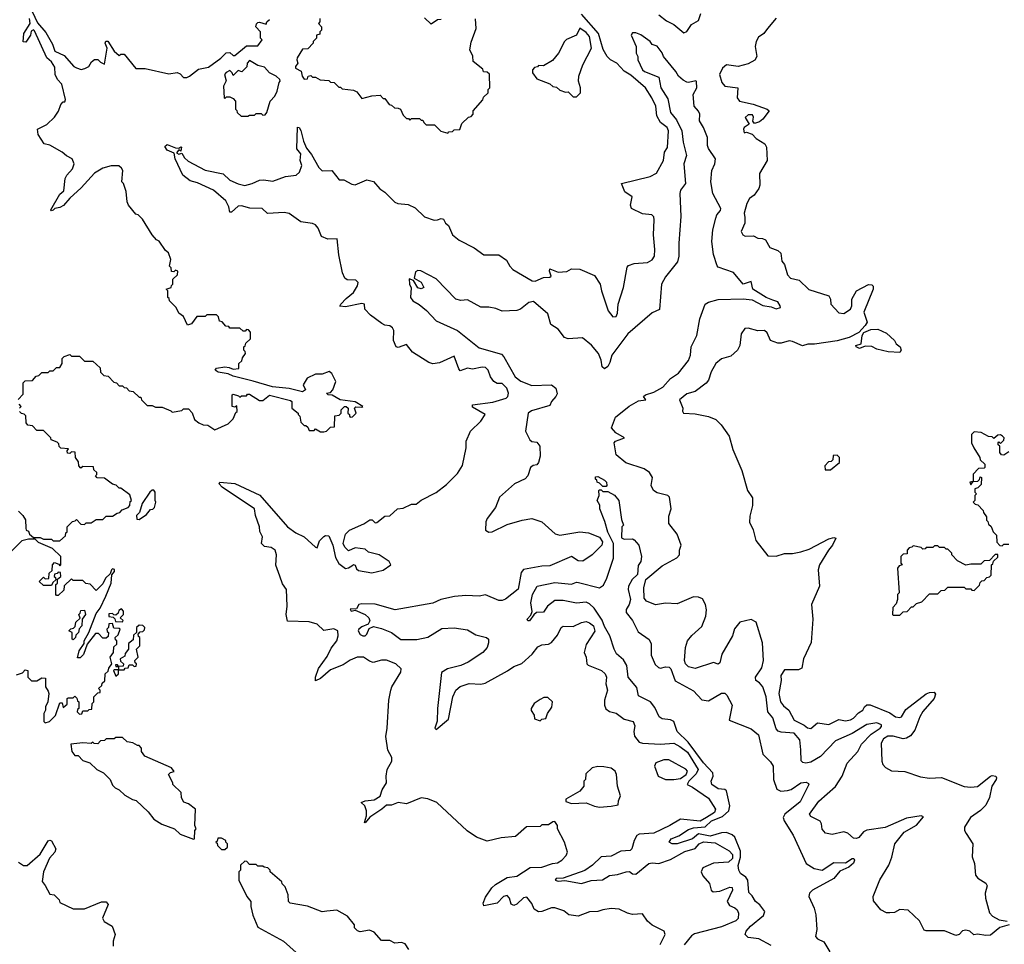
# Model space of a CAD drawing. Extents: x 2472589 to 2662339, y 701009 to 849030.
# Tile 264 of 406: x 2524322 to 2530288, y 798996 to 804598. Entities that reach past the tile are written whole.
import ezdxf

# ---------------------------------------------------------------- set-up
doc = ezdxf.new("R2010")
doc.units = 0

msp = doc.modelspace()

# ---------------------------------------------------------------- linework, layer by layer
at = {"layer": '0CON05XD'}
for points in [[(2524381.9, 804681.9), (2524429.7, 804579.7), (2524480.5, 804520.5), (2524519.8, 804449.8), (2524535, 804408), (2524590.5, 804380.5), (2524650, 804315), (2524665, 804306), (2524695, 804296.7), (2524717, 804303), (2524740, 804315), (2524757, 804343), (2524775, 804357.5), (2524795, 804357.5), (2524810.7, 804340.7), (2524835, 804327.5), (2524852, 804425), (2524840, 804455), (2524843, 804467), (2524855, 804468.8), (2524895, 804408), (2524925, 804380), (2524935, 804390), (2524955, 804390), (2525025, 804302.5), (2525081.7, 804301.7), (2525225, 804270), (2525275, 804277.5), (2525295, 804270), (2525315, 804247.5), (2525335, 804247.5), (2525350, 804255), (2525405, 804297.5), (2525465, 804310), (2525540, 804365), (2525573, 804397), (2525595, 804400), (2525615, 804380), (2525625, 804380), (2525695, 804440), (2525765, 804440), (2525790, 804475), (2525780, 804485), (2525780, 804525), (2525752.5, 804555), (2525756.7, 804573.3), (2525765, 804580), (2525775, 804583.3), (2525815, 804570), (2525820, 804585), (2525835, 804600)], [(2528166.1, 803386.1), (2528163.9, 803403.9), (2528152.5, 803415), (2528095, 803422), (2528028.8, 803455), (2528022, 803475), (2528032, 803525), (2527989.4, 803555), (2527967.5, 803605), (2528142.3, 803647.7), (2528181.2, 803668.8), (2528222, 803745), (2528228.8, 803795), (2528246.7, 803823.3), (2528253.6, 803925), (2528244.3, 803945), (2528205.4, 803975.4), (2528182.2, 804015), (2528176.2, 804075), (2528152.7, 804125), (2528113.5, 804185), (2528025, 804261.9), (2527985, 804286.9), (2527939.4, 804335), (2527901.9, 804355), (2527882.2, 804375), (2527857.4, 804417.4), (2527828.1, 804515), (2527725, 804631.9)], [(2528195, 804626.9), (2528240.2, 804590.2), (2528285, 804568), (2528345, 804518), (2528365, 804526.7), (2528392.1, 804567.9), (2528435, 804593.3), (2528450, 804635)], [(2524695, 803578.8), (2524625, 803516.2), (2524587.5, 803472.5), (2524565, 803460), (2524535, 803453.3), (2524525, 803443.3), (2524515, 803440), (2524510, 803445), (2524565, 803540), (2524588.3, 803561.7), (2524597.5, 803635), (2524607.5, 803655), (2524642.5, 803695), (2524652.5, 803725), (2524640, 803755), (2524605, 803772.5), (2524580, 803795), (2524505, 803837.5), (2524470, 803845), (2524433, 803903), (2524430, 803935), (2524486.1, 803963.9), (2524533, 804007), (2524557, 804043), (2524570, 804085), (2524585, 804100), (2524595, 804100), (2524600, 804115), (2524577, 804207), (2524550, 804235), (2524537.5, 804265), (2524535, 804310), (2524515, 804342.5), (2524487, 804367), (2524410.5, 804530.5), (2524405, 804536.7), (2524392.1, 804527.9), (2524386.7, 804503.3), (2524358.3, 804461.7), (2524343.3, 804463.3), (2524347.5, 804515), (2524385.8, 804575), (2524382, 804605)], [(2526140, 804605), (2526140, 804585), (2526132.5, 804575), (2526150, 804555), (2526150, 804535), (2526140, 804525), (2526140, 804510), (2526120, 804505), (2526120, 804485), (2526100, 804465), (2526100, 804455), (2526068.3, 804421.7), (2526035, 804420), (2526003, 804367), (2526000, 804355), (2526007.5, 804335), (2525992.5, 804315), (2525993.3, 804305), (2526026.4, 804286.4), (2526034, 804255), (2526045, 804237.5), (2526065, 804240), (2526070, 804255), (2526085, 804260), (2526095, 804250), (2526115, 804250), (2526143, 804233), (2526195, 804230), (2526205, 804220), (2526227, 804217), (2526255, 804190), (2526265, 804190), (2526275, 804180), (2526345, 804170), (2526365, 804160), (2526395, 804120), (2526455, 804137.5), (2526505, 804140), (2526525, 804120), (2526535, 804120), (2526560, 804085), (2526575, 804080), (2526593, 804063), (2526615, 804062.5), (2526630, 804055), (2526645, 804020), (2526665, 804000), (2526678.3, 803998.3), (2526685, 803990), (2526695, 804000), (2526745, 804000), (2526755, 803990), (2526765, 803990), (2526770, 803975), (2526785, 803960), (2526835, 803960), (2526873, 803923), (2526915, 803910), (2526921.7, 803918.3), (2526945, 803920), (2526955, 803930), (2526988.3, 803931.7), (2527001.7, 803968.3), (2527041.7, 804008.3), (2527058.3, 804011.7), (2527070, 804025), (2527070, 804045), (2527128.3, 804111.7), (2527131.7, 804128.3), (2527160, 804155), (2527160, 804175), (2527170, 804185), (2527168.3, 804268.3), (2527155, 804280), (2527131.7, 804281.7), (2527128.3, 804298.3), (2527070, 804345), (2527067, 804377), (2527050, 804415), (2527058.3, 804461.7), (2527086.7, 804545), (2527083, 804603)], [(2526875, 804600), (2526853, 804597), (2526815, 804570), (2526775, 804610)], [(2528905, 804607.5), (2528852.5, 804545), (2528830, 804515), (2528798.3, 804491.7), (2528784.4, 804465.6), (2528779.2, 804435), (2528788, 804375), (2528777, 804353), (2528735, 804331.2), (2528675.8, 804314.2), (2528605, 804324), (2528580, 804305), (2528561.9, 804265), (2528577, 804217), (2528593.8, 804195), (2528673.3, 804185), (2528668.8, 804125), (2528683.9, 804103.9), (2528766.4, 804086.4), (2528850, 804055), (2528862.5, 804045), (2528825.6, 803994.4), (2528805, 803980), (2528775, 803970), (2528763.6, 803983.6), (2528768, 804008), (2528761.2, 804021.2), (2528735, 804021.4), (2528718, 804005), (2528742.5, 803965), (2528712.5, 803945), (2528707.5, 803935), (2528711.7, 803911.7), (2528725, 803917.5), (2528760, 803905), (2528785, 803877.5), (2528837.5, 803845), (2528846.7, 803825), (2528850, 803745), (2528803.6, 803666.4), (2528807.5, 803595), (2528800, 803575), (2528771.2, 803535), (2528744, 803515), (2528727.5, 803485), (2528712, 803425), (2528715, 803400), (2528716.2, 803365), (2528693.3, 803315), (2528703.6, 803293.6), (2528717, 803287), (2528768.3, 803288.3), (2528795, 803273.8), (2528823, 803273), (2528840, 803265), (2528867, 803217), (2528915, 803198.8), (2528933.2, 803183.2), (2528940, 803135), (2528956.2, 803115), (2528975, 803052.5), (2528992.3, 803032.3), (2529045, 803020), (2529104.1, 802964.1), (2529224.1, 802924.1), (2529233.8, 802905), (2529236, 802875), (2529285, 802822.1), (2529315, 802818.8), (2529355.5, 802845), (2529364.6, 802865), (2529364.5, 802905.5), (2529392.5, 802955), (2529465, 802993.3), (2529485, 802992.5), (2529493.6, 802983.6), (2529493.8, 802965), (2529436, 802825), (2529456.7, 802765), (2529445.8, 802744.2), (2529406.4, 802703.6), (2529347.3, 802672.7), (2529275, 802652), (2529137.6, 802632.4), (2529098.3, 802631.7), (2529065, 802622.9), (2529005, 802648.9), (2528985, 802651.9), (2528935, 802637.5), (2528915, 802637.5), (2528872, 802655), (2528850.9, 802700.9), (2528835, 802714), (2528795, 802713.1), (2528735, 802728.8), (2528715, 802726.7), (2528693.8, 802695), (2528685.6, 802624.4), (2528671.2, 802595), (2528630.9, 802559.1), (2528575, 802542.9), (2528540.8, 802515), (2528511.1, 802465), (2528495.9, 802414.1), (2528481.2, 802395), (2528414.7, 802345.3), (2528365, 802331.5), (2528319.2, 802295), (2528340, 802245), (2528337, 802227), (2528343.9, 802213.9), (2528415, 802210), (2528495, 802193.3), (2528540, 802175), (2528573, 802143), (2528620, 802075), (2528643.6, 801993.6), (2528697, 801867), (2528732.5, 801745), (2528761.7, 801701.7), (2528762.5, 801655), (2528745, 801590), (2528743, 801553), (2528767, 801507), (2528783, 801443), (2528855, 801350), (2528905, 801347.5), (2528955, 801363.3), (2529005, 801363.3), (2529055, 801373.3), (2529105, 801390), (2529225, 801452.5), (2529255, 801461.2), (2529267, 801457), (2529246.9, 801415), (2529222, 801385), (2529167.5, 801295), (2529160, 801265), (2529167.5, 801165), (2529120, 801055), (2529126.7, 800965), (2529116.7, 800825), (2529071.2, 800725), (2529061.7, 800668.3), (2529041.2, 800658.8), (2528955, 800660), (2528934.4, 800625), (2528935.7, 800595), (2528922.5, 800515), (2528932.2, 800465), (2528950.2, 800440.2), (2528982, 800415), (2529014.2, 800355), (2529075, 800323.1), (2529095, 800308.6), (2529115, 800304.2), (2529155, 800337.5), (2529225, 800326.9), (2529285, 800358), (2529325, 800349.2), (2529355, 800355.7), (2529375, 800365.8), (2529405, 800398.8), (2529430, 800415), (2529440, 800435), (2529455, 800447.5), (2529475, 800447.5), (2529595, 800398.6), (2529628.6, 800375), (2529655, 800370), (2529665.6, 800375), (2529691.9, 800418.1), (2529815, 800512.9), (2529835, 800521.5), (2529863.9, 800523.9), (2529871.7, 800511.7), (2529863.1, 800485), (2529794.2, 800405.8), (2529776.5, 800375), (2529746, 800294), (2529719.9, 800260.1), (2529695.4, 800244.6), (2529675, 800240.9), (2529615, 800257.9), (2529583, 800257), (2529555, 800241.2), (2529541.2, 800215), (2529546.7, 800105), (2529552.5, 800085), (2529567, 800067), (2529605, 800047.5), (2529685, 800043.3), (2529780.7, 800010.7), (2529835, 800002.5), (2529906.4, 800006.4), (2530045, 799952.5), (2530085, 799947.5), (2530125, 799952.5), (2530205, 800014.3), (2530215, 800018.6), (2530236.2, 800015), (2530241.2, 800005), (2530238, 799995), (2530213.3, 799955), (2530197.5, 799885), (2530175, 799840), (2530143, 799807), (2530082.5, 799765), (2530047.5, 799705), (2530047.5, 799685), (2530056.7, 799666.7), (2530097.5, 799605), (2530093, 799527), (2530106.4, 799486.4), (2530112.5, 799415), (2530127, 799397), (2530175.9, 799365.9), (2530185, 799350), (2530171.9, 799305), (2530173.5, 799275), (2530197.4, 799187.4), (2530215.9, 799165.9), (2530256, 799145), (2530305, 799135.6)], [(2530316.4, 799113.6), (2530261.7, 799098.3), (2530205, 799050.9), (2530175, 799049.5), (2530125, 799058), (2530103.8, 799053.8), (2530080, 799075), (2530055, 799082.5), (2530035, 799076.7), (2530013.8, 799056.2), (2529995, 799050), (2529925, 799076.7), (2529815, 799076.7), (2529801.7, 799081.7), (2529775, 799137.5), (2529705, 799202.5), (2529655, 799207.5), (2529621.7, 799188.3), (2529595, 799186.7), (2529575, 799187.5), (2529540, 799205), (2529495, 799260), (2529492.5, 799285), (2529533.9, 799386.1), (2529587.5, 799475), (2529606, 799525), (2529623.6, 799605), (2529680.6, 799675), (2529755, 799718.6), (2529798, 799768), (2529785, 799773.8), (2529695, 799759.4), (2529565, 799704.2), (2529455, 799686.7), (2529435, 799677.5), (2529406.4, 799643.6), (2529393, 799637), (2529375, 799638.8), (2529338.9, 799668.9), (2529315, 799678), (2529245, 799662), (2529205, 799670), (2529184.4, 799694.4), (2529181.2, 799725), (2529171.7, 799741.7), (2529115, 799770), (2529106.7, 799785), (2529165, 799863.1), (2529265, 799952), (2529304.6, 800015.4), (2529335, 800094.2), (2529400, 800165), (2529422.2, 800207.8), (2529480.3, 800269.7), (2529535.5, 800305), (2529544.4, 800315), (2529543.1, 800325), (2529515, 800338.9), (2529455, 800327.2), (2529366.5, 800273.5), (2529265, 800229.4), (2529175, 800134.4), (2529115, 800099.5), (2529084.3, 800094.3), (2529068, 800098), (2529057.7, 800107.7), (2529055.6, 800175), (2529048.5, 800235), (2529015, 800274.3), (2528935, 800281.1), (2528917.9, 800287.9), (2528905, 800302), (2528885, 800368.8), (2528855.8, 800405), (2528845.9, 800495.9), (2528824.4, 800555), (2528805, 800580.8), (2528782.5, 800595), (2528781.2, 800615), (2528819.3, 800670.7), (2528828.4, 800715), (2528822, 800822), (2528785, 800948.8), (2528755, 800963.3), (2528685, 800948.8), (2528653.1, 800906.9), (2528641.6, 800865), (2528576, 800754), (2528565, 800702), (2528555, 800692.5), (2528525, 800703.3), (2528415, 800668), (2528375, 800678), (2528356.2, 800695), (2528350.8, 800715), (2528355.8, 800795), (2528369.2, 800835), (2528395, 800866.2), (2528455, 800922.5), (2528480, 800985), (2528483, 801023), (2528476.7, 801055), (2528459.3, 801089.3), (2528435, 801100), (2528405, 801101.2), (2528305, 801059.2), (2528235, 801062), (2528175, 801052.5), (2528120, 801075), (2528105, 801094.2), (2528103.3, 801155), (2528115, 801206.2), (2528215, 801288.8), (2528303, 801337), (2528320, 801355), (2528320, 801385), (2528330, 801415), (2528305, 801480), (2528254.3, 801545), (2528255, 801590), (2528270, 801635), (2528260, 801705), (2528250, 801715), (2528185, 801732), (2528161.2, 801745), (2528148, 801775), (2528156.7, 801825), (2528137.5, 801855), (2528105.9, 801875.9), (2527995, 801913.3), (2527935, 801962.5), (2527923.6, 802035), (2527932.5, 802045), (2527955, 802052.3), (2527986.2, 802065), (2527934.4, 802094.4), (2527908.5, 802125), (2527931.1, 802188.9), (2528015, 802255.7), (2528071.4, 802288.6), (2528116.1, 802293.9), (2528102.5, 802315), (2528113.3, 802325), (2528165, 802341.8), (2528219.1, 802370.9), (2528265.6, 802424.4), (2528313.2, 802456.8), (2528375, 802533.8), (2528385.5, 802564.5), (2528390.9, 802615), (2528425.6, 802685), (2528442.5, 802785), (2528475.8, 802874.2), (2528495, 802886.2), (2528555, 802903.3), (2528705, 802906.7), (2528760.2, 802900.2), (2528825, 802866.9), (2528875, 802858.8), (2528905, 802845.7), (2528932.5, 802855), (2528930, 802865), (2528915, 802888.7), (2528885, 802898.1), (2528844.3, 802914.3), (2528764.4, 802964.4), (2528755, 803010.8), (2528705, 802995.8), (2528646.5, 803066.5), (2528555, 803098), (2528547, 803107), (2528525.4, 803175), (2528515.4, 803255), (2528521.8, 803325), (2528538.9, 803395), (2528546.7, 803415), (2528568.2, 803441.8), (2528570.5, 803455), (2528521.1, 803545), (2528510, 803615), (2528515.8, 803685), (2528533.8, 803725), (2528538.8, 803755), (2528495, 803817.5), (2528489.2, 803835), (2528488.9, 803885), (2528465.8, 803945), (2528440, 803985), (2528442.5, 804025), (2528434.4, 804044.4), (2528408, 804075), (2528402, 804145), (2528424.2, 804185), (2528422.5, 804222.5), (2528418.3, 804228.3), (2528375, 804217.5), (2528365, 804220), (2528341.2, 804231.2), (2528313.3, 804255), (2528296.7, 804285), (2528223.3, 804375), (2528215, 804397.5), (2528185, 804436.7), (2528155, 804447.5), (2528142.5, 804465), (2528085, 804506.2), (2528055, 804517.5), (2528035, 804517.5), (2528027.5, 804505), (2528057.5, 804435), (2528057.5, 804395), (2528067.5, 804375), (2528067.5, 804355), (2528096.2, 804295), (2528106.7, 804285), (2528195, 804250), (2528206, 804185), (2528248.8, 804118.8), (2528264.4, 804035), (2528302.2, 803992.2), (2528334.5, 803925), (2528342.5, 803855), (2528361.4, 803775), (2528346.4, 803725), (2528355.7, 803605), (2528326, 803565), (2528322.5, 803545), (2528328.8, 803405), (2528315.5, 803245), (2528316.1, 803165), (2528308.1, 803131.9), (2528235, 803040.5), (2528210, 802995), (2528197.7, 802842.3), (2528155, 802822), (2528007.3, 802695), (2527908.9, 802565), (2527898.5, 802521.5), (2527885, 802496.2), (2527865, 802483.3), (2527852, 802495), (2527844.3, 802535), (2527828.1, 802575), (2527786.3, 802626.3), (2527731.2, 802671.2), (2527645, 802664), (2527622.7, 802672.7), (2527583.9, 802723.9), (2527540.8, 802750.8), (2527522.5, 802815), (2527435, 802891.2), (2527405.8, 802884.2), (2527356.2, 802845), (2527335, 802835.7), (2527245, 802831.9), (2527207.3, 802847.3)], [(2527695, 804130), (2527720, 804155), (2527720, 804185), (2527707.5, 804225), (2527710, 804255), (2527733.3, 804325), (2527785.7, 804425), (2527775, 804496), (2527755, 804520.8), (2527715, 804546.2), (2527695.9, 804504.1), (2527635, 804477.5), (2527622.5, 804465), (2527587.5, 804395), (2527549.3, 804350.7), (2527495, 804317.5), (2527465, 804320), (2527458.3, 804311.7), (2527441.7, 804308.3), (2527430, 804295), (2527430, 804275), (2527455, 804240), (2527535, 804210), (2527553, 804193), (2527575, 804190), (2527595, 804170), (2527628.3, 804158.3), (2527645, 804160), (2527675, 804130), (2527695, 804130)], [(2525705, 804012.5), (2525715, 804020), (2525745, 804020), (2525755, 804030), (2525785, 804030), (2525795, 804020), (2525808.3, 804021.7), (2525820, 804035), (2525840, 804105), (2525867.5, 804135), (2525882.5, 804165), (2525893, 804217), (2525900, 804225), (2525897.5, 804235), (2525876.7, 804255), (2525836.2, 804276.2), (2525805, 804310), (2525765, 804320), (2525715, 804350), (2525700, 804335), (2525698.3, 804311.7), (2525667, 804283), (2525645, 804290), (2525615, 804260), (2525610, 804275), (2525595, 804290), (2525572, 804278), (2525563.3, 804265), (2525573, 804227), (2525556.7, 804195), (2525560, 804125), (2525565, 804120), (2525575, 804130), (2525595, 804130), (2525615, 804120), (2525630, 804105), (2525630, 804055), (2525638.3, 804048.3), (2525640, 804035), (2525663, 804013), (2525705, 804012.5)], [(2528203.3, 798995), (2528232.5, 799055), (2528227.5, 799075), (2528215, 799082.5), (2528155, 799112.5), (2528125, 799136.7), (2528095, 799181.2), (2528035, 799176.2), (2528004.2, 799184.2), (2527955, 799208.8), (2527905, 799214), (2527855, 799205.8), (2527825, 799194.2), (2527775, 799193.8), (2527705, 799166.2), (2527650, 799175), (2527619.5, 799199.5), (2527565, 799216.7), (2527545, 799216.2), (2527485.6, 799194.4), (2527465, 799192.9), (2527438.3, 799208.3), (2527425, 799242.5), (2527395, 799282.5), (2527375, 799276.7), (2527335, 799238.8), (2527315, 799231.2), (2527299.5, 799239.5), (2527288.8, 799275), (2527275, 799291.2), (2527253.3, 799285), (2527215.6, 799244.4), (2527135, 799230), (2527130.8, 799245), (2527145, 799281.2), (2527181.7, 799338.3), (2527205, 799358.1), (2527275, 799400), (2527335, 799409.2), (2527415, 799461.9), (2527485, 799462.5), (2527550, 799485), (2527580.5, 799489.5), (2527606.7, 799505), (2527633.8, 799535), (2527641.2, 799555), (2527623.3, 799615), (2527580, 799695), (2527580, 799715), (2527565, 799740), (2527551.7, 799738.3), (2527525, 799720), (2527485, 799720), (2527475, 799710), (2527393, 799707), (2527325, 799650), (2527238.3, 799641.7), (2527155, 799620), (2527090, 799645), (2527033.6, 799683.6), (2526850, 799855), (2526795, 799877.5), (2526755, 799882.5), (2526665, 799847.5), (2526615, 799856.2), (2526575, 799840), (2526545, 799840), (2526516.1, 799813.9), (2526443.8, 799766.2), (2526415, 799732.5), (2526410, 799735), (2526423.3, 799775), (2526423.3, 799805), (2526413.3, 799835), (2526390, 799855), (2526414.1, 799865.9), (2526468.6, 799871.4), (2526505, 799893.3), (2526517.5, 799932.5), (2526544.2, 799975), (2526542, 800015), (2526548.8, 800055), (2526577.5, 800105), (2526577, 800127), (2526553, 800173), (2526540, 800255), (2526548.8, 800305), (2526558.8, 800475), (2526570, 800535), (2526576.2, 800555), (2526631.2, 800645), (2526633.3, 800665), (2526600, 800695), (2526545, 800717.1), (2526515, 800717.5), (2526464, 800704), (2526441.7, 800711.7), (2526405, 800736.7), (2526366.2, 800736.2), (2526325, 800718), (2526281.7, 800688.3), (2526205, 800658.1), (2526145, 800605.7), (2526115, 800593.3), (2526114.2, 800614.2), (2526132.3, 800667.7), (2526185, 800739.2), (2526209.4, 800790.6), (2526242.5, 800835), (2526250.6, 800865), (2526248.8, 800895), (2526225, 800907.5), (2526165, 800898), (2526123.3, 800935), (2526075, 800950.8), (2525943.6, 800953.6), (2525936.2, 800995), (2525942, 801045), (2525937.5, 801145), (2525915, 801180), (2525897, 801227), (2525873.6, 801293.6), (2525877.5, 801355), (2525870, 801385), (2525845, 801400), (2525805.8, 801405.8), (2525786.7, 801425), (2525792.5, 801465), (2525777.5, 801497.5), (2525775.6, 801525), (2525751.1, 801595), (2525744.6, 801634.6), (2525548.8, 801765), (2525530, 801785), (2525534.2, 801795.8), (2525625, 801787.5), (2525777.6, 801717.6), (2525945, 801525.6), (2525995, 801490), (2526045, 801464), (2526115, 801401.2), (2526125, 801397.5), (2526139.3, 801440.7), (2526163.6, 801466.4), (2526175, 801472.5), (2526195, 801470), (2526220, 801415), (2526235, 801340), (2526255, 801302.5), (2526295, 801273.3), (2526315, 801276.2), (2526335, 801288.8), (2526345, 801296.7), (2526353.6, 801293.6), (2526361.7, 801271.7), (2526375, 801260), (2526455, 801247.5), (2526525, 801262.5), (2526570, 801295), (2526560, 801315), (2526500, 801355), (2526435, 801372.5), (2526415, 801390), (2526355, 801397.5), (2526315, 801380), (2526291.7, 801401.7), (2526282.5, 801425), (2526295, 801480), (2526320, 801505), (2526407, 801543), (2526443, 801567), (2526457, 801567), (2526475, 801550), (2526485, 801552.5), (2526535, 801590), (2526565, 801592.5), (2526610, 801635), (2526645, 801637.5), (2526695, 801662.5), (2526725, 801662.5), (2526755, 801687.5), (2526845, 801732.5), (2526907.7, 801782.3), (2526975, 801847.5), (2527003.9, 801896.1), (2527027.5, 802005), (2527027.5, 802045), (2527052.5, 802105), (2527116.7, 802165), (2527142.5, 802205), (2527065, 802251.2), (2527066.2, 802265), (2527188.4, 802281.6), (2527270, 802305), (2527279.2, 802315), (2527284.2, 802335), (2527272.5, 802365), (2527245, 802392.9), (2527215, 802394.5), (2527194.3, 802405), (2527174.6, 802434.6), (2527160, 802475), (2527145, 802490), (2527125, 802493.5), (2527065, 802481.1), (2527035, 802486.9), (2526991.2, 802471.2), (2526982.3, 802482.3), (2526955, 802560), (2526865, 802518.8), (2526825, 802513.8), (2526800.5, 802520.5), (2526702.7, 802582.7), (2526665, 802630), (2526615, 802612.5), (2526602.5, 802615), (2526586.7, 802655), (2526588, 802715), (2526580.5, 802730.5), (2526565, 802743.8), (2526535, 802746.7), (2526516.4, 802756.4), (2526448.3, 802808.3), (2526413.3, 802845), (2526410, 802875), (2526395, 802877.5), (2526295, 802858.9), (2526262.5, 802862.5), (2526267.5, 802875), (2526300.7, 802909.3), (2526344, 802945), (2526368.8, 802985), (2526373.3, 803005), (2526359.2, 803019.2), (2526305, 803021.2), (2526291.2, 803031.2), (2526278, 803065), (2526255, 803172.5), (2526245, 803270), (2526188.3, 803268.3), (2526150, 803285), (2526130, 803335), (2526114.1, 803354.1), (2526095, 803364), (2526025, 803372.5), (2525955, 803423.3), (2525925, 803430), (2525823.9, 803423.9), (2525790, 803455), (2525716.1, 803456.1), (2525665, 803470), (2525645, 803468), (2525605, 803432.5), (2525595, 803432.5), (2525588.1, 803465), (2525570.3, 803500.3), (2525496.1, 803566.1), (2525399.1, 803609.1), (2525355, 803621.9), (2525309.2, 803655), (2525264.3, 803755), (2525258.3, 803788.3), (2525215, 803808), (2525201.2, 803828.8), (2525215, 803841.2), (2525265, 803822.5), (2525285, 803820), (2525298.3, 803828.3), (2525302.5, 803825), (2525298.3, 803801.7), (2525285, 803810), (2525271.7, 803791.7), (2525285, 803783.3), (2525305, 803790), (2525321.1, 803761.1), (2525341.7, 803741.7), (2525445, 803686.2), (2525555, 803664.3), (2525595.9, 803625.9), (2525645, 803602.5), (2525686.3, 803593.7), (2525730, 803605), (2525775, 803625.6), (2525798.1, 803628.1), (2525855, 803618.8), (2525932.1, 803647.9), (2525996.2, 803655), (2526017.5, 803675), (2526031.8, 803715), (2526020.3, 803745), (2526024.4, 803785), (2526000.9, 803815), (2526005, 803946.7), (2526015, 803944), (2526025, 803925.8), (2526041.5, 803861.5), (2526060.4, 803820.4), (2526090.4, 803780.4), (2526135, 803702), (2526155, 803682), (2526212.5, 803685), (2526257, 803627), (2526285, 803626.7), (2526335, 803601.2), (2526355, 803597.5), (2526425, 803627.5), (2526465, 803617.5), (2526503.6, 803573.6), (2526535, 803552.5), (2526595, 803492.5), (2526613.6, 803483.6), (2526675, 803477.5), (2526718.3, 803458.3), (2526774.1, 803404.1), (2526833.6, 803383.6), (2526853.9, 803386.1), (2526875, 803393.3), (2526889.3, 803389.3), (2526902.5, 803365), (2526920.7, 803350.7), (2526943.3, 803295), (2526985, 803262.5), (2527075, 803216.7), (2527135, 803172.5), (2527225, 803173.3), (2527272, 803142), (2527291.2, 803105), (2527310, 803085), (2527427.5, 803015), (2527445, 803013.1), (2527495, 803036), (2527535, 803037.5), (2527542.5, 803045), (2527531.2, 803075), (2527535, 803087.5), (2527585, 803067.5), (2527637, 803073), (2527665, 803087.5), (2527715, 803086.7), (2527805, 803047.5), (2527840, 802995), (2527846.7, 802955), (2527886.7, 802835), (2527915, 802797.5), (2527935, 802800), (2527945, 802820), (2527948.8, 802875), (2527980, 802975), (2528001.7, 803098.3), (2528011.7, 803108.3), (2528045, 803120), (2528125, 803126.2), (2528155, 803143.8), (2528168.8, 803165), (2528171.2, 803205), (2528162, 803295), (2528166.1, 803386.1)], [(2524312.5, 802297.5), (2524341.7, 802328.3), (2524341.7, 802398.3), (2524355, 802410), (2524398.3, 802411.7), (2524421.7, 802438.3), (2524438.3, 802441.7), (2524455, 802460), (2524495, 802460), (2524505, 802470), (2524525, 802470), (2524545, 802490), (2524565, 802490), (2524580, 802515), (2524580, 802545), (2524591.7, 802558.3), (2524625, 802570), (2524635, 802560), (2524685, 802560), (2524715, 802530), (2524765, 802530), (2524808.3, 802488.3), (2524811.7, 802461.7), (2524831.7, 802441.7), (2524858.3, 802438.3), (2524891.7, 802401.7), (2524908.3, 802398.3), (2524925, 802380), (2524945, 802380), (2524955, 802370), (2524968.3, 802368.3), (2524985, 802350), (2525010, 802345), (2525045, 802310), (2525055, 802310), (2525060, 802295), (2525095, 802260), (2525125, 802260), (2525145, 802250), (2525185, 802250), (2525238.3, 802228.3), (2525245, 802220), (2525305, 802230), (2525315, 802240), (2525345, 802240), (2525367, 802217), (2525380, 802175), (2525407.5, 802155), (2525433.9, 802143.9), (2525461.7, 802141.7), (2525505, 802112.5), (2525585, 802150), (2525615, 802180), (2525631.7, 802218.3), (2525640, 802225), (2525638.3, 802258.3), (2525625, 802250), (2525610, 802255), (2525610, 802325), (2525615, 802330), (2525648.3, 802318.3), (2525655, 802310), (2525665, 802320), (2525695, 802320), (2525701.7, 802328.3), (2525715, 802330), (2525775, 802290), (2525795, 802290), (2525835, 802322.5), (2525961.7, 802291.7), (2525970, 802285), (2525970, 802245), (2526010, 802215), (2526010, 802205), (2526020, 802195), (2526025, 802160), (2526045, 802140), (2526055, 802140), (2526068.3, 802128.3), (2526075, 802110), (2526105, 802110), (2526115, 802120), (2526145, 802100), (2526165, 802100), (2526180, 802105), (2526205, 802130), (2526228.3, 802131.7), (2526231.7, 802198.3), (2526258.3, 802201.7), (2526270, 802215), (2526270, 802235), (2526290, 802255), (2526300, 802255), (2526312.5, 802245), (2526310, 802215), (2526320, 802205), (2526320, 802195), (2526325, 802190), (2526338.3, 802191.7), (2526360, 802215), (2526350, 802245), (2526358.3, 802251.7), (2526395, 802250), (2526400, 802255), (2526355, 802282.5), (2526264.2, 802294.2), (2526215, 802322.5), (2526190, 802325), (2526180, 802335), (2526205, 802340), (2526220, 802355), (2526237.5, 802405), (2526212.5, 802455), (2526197, 802467), (2526155, 802450), (2526115, 802450), (2526063.6, 802426.4), (2526040, 802385), (2526052.5, 802355), (2526035, 802342.5), (2525955, 802364), (2525853.1, 802373.1), (2525737, 802407), (2525615, 802438.1), (2525585, 802452.5), (2525525, 802461.9), (2525506.7, 802475), (2525513.6, 802486.4), (2525565, 802493.8), (2525591.7, 802491.7), (2525615, 802480), (2525650, 802485), (2525650, 802515), (2525668.3, 802531.7), (2525671.7, 802548.3), (2525690, 802575), (2525688.3, 802588.3), (2525680, 802595), (2525680, 802615), (2525688.3, 802621.7), (2525691.7, 802638.3), (2525720, 802665), (2525720, 802705), (2525708.3, 802718.3), (2525695, 802720), (2525688.3, 802711.7), (2525675, 802710), (2525655, 802730), (2525595, 802730), (2525588.3, 802738.3), (2525571.7, 802741.7), (2525548.3, 802768.3), (2525531.7, 802771.7), (2525527, 802797), (2525515, 802810), (2525455, 802810), (2525445, 802800), (2525395, 802800), (2525363.3, 802755), (2525337.5, 802747.5), (2525315, 802800), (2525285, 802820), (2525270, 802855), (2525230, 802895), (2525228.3, 802908.3), (2525220, 802915), (2525220, 802955), (2525210, 802965), (2525240, 802975), (2525241.7, 802988.3), (2525250, 802995), (2525250, 803025), (2525278.3, 803051.7), (2525280, 803075), (2525265, 803080), (2525255, 803070), (2525241.7, 803071.7), (2525240, 803095), (2525230, 803105), (2525237.5, 803145), (2525222.5, 803185), (2525205, 803200), (2525166.4, 803256.4), (2525150, 803265), (2525123.6, 803293.6), (2525065, 803390), (2525040, 803415), (2525025, 803420), (2524980, 803475), (2524972.5, 803495), (2524967, 803557), (2524950, 803605), (2524940, 803615), (2524947.5, 803685), (2524939.3, 803699.3), (2524921.7, 803711.7), (2524875, 803712.5), (2524825, 803697.5), (2524775, 803667.5), (2524695, 803578.8)], [(2527207.3, 802847.3), (2527165, 802856.7), (2527115, 802855.8), (2527035, 802900.8), (2526995, 802896.7), (2526963.9, 802903.9), (2526845, 803027.5), (2526753, 803077), (2526735, 803077.5), (2526720, 803070), (2526712.5, 803032.5), (2526755, 803007.5), (2526770, 802975), (2526755, 802967.5), (2526735, 802972.5), (2526708.3, 803018.3), (2526682.5, 803027.5), (2526683.8, 802995), (2526693.6, 802973.6), (2526690, 802915), (2526703.8, 802895), (2526743, 802873), (2526785.9, 802835.9), (2526845, 802774.3), (2526975, 802715.6), (2527105, 802608.9), (2527240.9, 802570.9), (2527255.4, 802555.4), (2527324.4, 802435), (2527358.5, 802408.5), (2527425, 802382.3), (2527545, 802386.1), (2527571.1, 802365), (2527578.1, 802331.9), (2527570.8, 802315), (2527543.3, 802285), (2527535, 802261.2), (2527422.8, 802227.2), (2527403.3, 802215), (2527387.5, 802105), (2527412.3, 802052.3), (2527425, 802042.5), (2527455, 802037.5), (2527473.3, 802015), (2527475.7, 801954.3), (2527465.8, 801915), (2527455, 801902), (2527432.7, 801897.3), (2527416.2, 801885), (2527400, 801835), (2527383.9, 801816.1), (2527320, 801785), (2527230, 801705), (2527205, 801642.5), (2527154, 801575), (2527146.2, 801555), (2527144, 801505), (2527165, 801494), (2527184.1, 801495.9), (2527275, 801540), (2527366.1, 801566.1), (2527425, 801575.8), (2527485.7, 801555.7), (2527567, 801483), (2527595, 801475.8), (2527715, 801495.5), (2527769.1, 801489.1), (2527835, 801461.9), (2527852.5, 801435), (2527850, 801415), (2527790, 801355), (2527735, 801317.5), (2527705, 801320), (2527665, 801346), (2527535, 801288.6), (2527485, 801287.5), (2527375, 801267.5), (2527360.8, 801249.2), (2527342.1, 801147.9), (2527265, 801088), (2527245, 801078.8), (2527225, 801078.8), (2527145, 801113.3), (2527105, 801106.2), (2527025, 801110), (2526955.9, 801104.1), (2526874.2, 801085.8), (2526825, 801062.9), (2526596.9, 801023.1), (2526475, 801055.9), (2526395, 801059.2), (2526377.5, 801055), (2526361.7, 801028.3), (2526323.9, 801026.1), (2526330, 801015), (2526355, 801020), (2526415, 800994.4), (2526437.5, 800975), (2526442.5, 800955), (2526433.8, 800935), (2526395, 800920), (2526376.2, 800905), (2526373.3, 800895), (2526385, 800872.5), (2526400, 800865), (2526415, 800866), (2526425, 800874.3), (2526440.2, 800909.8), (2526465, 800920.9), (2526515, 800910), (2526573.8, 800885), (2526632, 800842), (2526728.1, 800841.9), (2526795, 800856.7), (2526879.6, 800910.4), (2526955, 800913.1), (2527035, 800901.6), (2527085, 800871.1), (2527150, 800855), (2527162, 800845), (2527162.5, 800822.5), (2527154.4, 800795), (2527127.8, 800765), (2527040, 800705), (2526995, 800684.6), (2526914.1, 800665.9), (2526878.1, 800641.9), (2526853.3, 800425), (2526851.4, 800348.6), (2526836.7, 800305), (2526845, 800296.7), (2526920, 800360), (2526947.1, 800495), (2526964.7, 800535.3), (2526991.2, 800558.8), (2527045.5, 800575.5), (2527115, 800572.9), (2527141.4, 800578.6), (2527277.1, 800652.9), (2527315, 800680), (2527365, 800696.7), (2527427, 800753), (2527462.1, 800797.9), (2527485, 800810), (2527525, 800813.8), (2527543.3, 800825), (2527580.5, 800869.5), (2527603.3, 800915), (2527615, 800923.3), (2527675, 800922), (2527725, 800945.8), (2527755, 800951.1), (2527775, 800944.5), (2527797.9, 800925), (2527806.9, 800893.1), (2527755, 800813.3), (2527741.2, 800765), (2527753.3, 800735), (2527757.5, 800695), (2527766.4, 800686.4), (2527847.5, 800655), (2527870, 800635), (2527876.7, 800615), (2527873.3, 800575), (2527883.8, 800535), (2527864.4, 800475.6), (2527864.3, 800445), (2527873.4, 800423.4), (2527895, 800407.1), (2527935, 800395.8), (2527985, 800361.1), (2528038.8, 800345), (2528049.7, 800319.7), (2528043.1, 800285), (2528046.6, 800256.6), (2528075, 800221.4), (2528095, 800214.3), (2528205, 800209.1), (2528285, 800213.9), (2528321.5, 800195), (2528369.2, 800159.2), (2528432.7, 800055), (2528420.5, 800029.5), (2528375.6, 799985), (2528366.7, 799965), (2528398.9, 799948.9), (2528495, 799880.9), (2528536.9, 799815), (2528531.5, 799795), (2528482.5, 799765), (2528445, 799742.1), (2528325, 799754.4), (2528260.8, 799715), (2528165, 799669.1), (2528075, 799664), (2528061.2, 799655), (2528044.3, 799625.7), (2528030, 799575), (2528020, 799565), (2527965, 799559.4), (2527905, 799530.5), (2527845, 799525.6), (2527793.1, 799475), (2527745.8, 799444.2), (2527615, 799397.5), (2527573.3, 799395), (2527566.7, 799385), (2527585, 799378.9), (2527625, 799381.9), (2527725, 799363.6), (2527785, 799383.2), (2527853.8, 799386.2), (2527895, 799412.7), (2527945, 799418.2), (2527995.7, 799435.7), (2528017, 799437), (2528035, 799423.8), (2528055, 799420.8), (2528134, 799485), (2528155, 799488.9), (2528195, 799486.1), (2528265, 799510.4), (2528352.3, 799557.7), (2528415, 799577.3), (2528439.6, 799605), (2528465, 799617.2), (2528535, 799610.2), (2528621.4, 799561.4), (2528641, 799541), (2528640, 799515), (2528616, 799494), (2528525, 799486.7), (2528461.5, 799458.5), (2528450.8, 799435), (2528461, 799411), (2528501.1, 799365), (2528512.5, 799325), (2528524.4, 799314.4), (2528565, 799317.1), (2528625, 799342.5), (2528639.4, 799339.4), (2528640.8, 799325), (2528608, 799255), (2528622.1, 799232.1), (2528655, 799217.8), (2528668.5, 799205), (2528677.9, 799185), (2528675, 799152.5), (2528661.5, 799138.5), (2528575, 799102.5), (2528411.3, 799058.7), (2528393.3, 799046.7), (2528348, 798992)], [(2529655, 802582.5), (2529585, 802586.2), (2529515, 802602.5), (2529485, 802617.5), (2529445, 802620), (2529410, 802605), (2529390, 802615), (2529387.5, 802625), (2529420, 802635), (2529426.2, 802685), (2529437.5, 802702.5), (2529479.7, 802720.3), (2529522.1, 802722.1), (2529575, 802698.8), (2529622.5, 802655), (2529632.5, 802635), (2529657.5, 802615), (2529662.5, 802595), (2529655, 802582.5)], [(2524320, 802245), (2524330, 802255), (2524318.3, 802268.3)], [(2524315, 801620), (2524340, 801595), (2524357, 801567), (2524358.3, 801518.3), (2524360, 801505), (2524375, 801500), (2524381.7, 801481.7), (2524405, 801460), (2524445, 801460), (2524465, 801450), (2524515, 801450), (2524525, 801440), (2524565, 801440), (2524598.3, 801471.7), (2524601.7, 801488.3), (2524610, 801495), (2524610, 801525), (2524641.7, 801558.3), (2524658.3, 801561.7), (2524665, 801570), (2524691.7, 801541.7), (2524715, 801540), (2524725, 801550), (2524755, 801550), (2524785, 801570), (2524825, 801570), (2524845, 801590), (2524885, 801590), (2524911.7, 801608.3), (2524928.3, 801611.7), (2524941.7, 801628.3), (2524978.3, 801641.7), (2524990, 801655), (2524991.7, 801678.3), (2525000, 801685), (2524988.3, 801718.3), (2524935, 801760), (2524925, 801760), (2524907, 801777), (2524883, 801783), (2524835, 801820), (2524791.7, 801821.7), (2524780, 801835), (2524788.3, 801841.7), (2524790, 801855), (2524771.7, 801871.7), (2524768.3, 801888.3), (2524705, 801890), (2524691.7, 801881.7), (2524680, 801895), (2524678.3, 801918.3), (2524660, 801945), (2524658.3, 801978.3), (2524635, 801980), (2524625, 801970), (2524611.7, 801971.7), (2524610, 801985), (2524618.3, 801998.3), (2524571.7, 802001.7), (2524561.7, 802011.7), (2524558.3, 802028.3), (2524548.3, 802038.3), (2524511.7, 802051.7), (2524510, 802065), (2524465, 802110), (2524425, 802110), (2524398.3, 802138.3), (2524371.7, 802141.7), (2524360, 802155), (2524358.3, 802198.3), (2524348.3, 802208.3), (2524331.7, 802211.7), (2524320, 802225)], [(2530315, 801980), (2530285, 801960), (2530271.7, 801961.7), (2530260, 801975), (2530260, 802015), (2530251.7, 802021.7), (2530250, 802035), (2530255, 802040), (2530265, 802030), (2530285, 802050), (2530286.7, 802065), (2530277.5, 802075), (2530265, 802082.5), (2530248.3, 802081.7), (2530225, 802060), (2530215, 802070), (2530193, 802073), (2530147, 802097), (2530105, 802100), (2530090, 802085), (2530090, 802035), (2530103, 802003), (2530140, 801945), (2530141.7, 801931.7), (2530170, 801905), (2530170, 801885), (2530165, 801880), (2530131.7, 801878.3), (2530100, 801845), (2530100, 801800), (2530080, 801795), (2530085, 801780), (2530100, 801800), (2530128.3, 801801.7), (2530138.3, 801811.7), (2530141.7, 801828.3), (2530150, 801825), (2530148.3, 801781.7), (2530128.3, 801761.7), (2530110, 801755), (2530110, 801735), (2530120, 801725), (2530110, 801715), (2530110, 801685), (2530100, 801675), (2530111.7, 801661.7), (2530128.3, 801658.3), (2530160, 801625), (2530161.7, 801611.7), (2530180, 801585), (2530180, 801565), (2530188.3, 801558.3), (2530191.7, 801541.7), (2530208.3, 801528.3), (2530220, 801495), (2530240, 801475), (2530241.7, 801431.7), (2530261.7, 801411.7), (2530275, 801410)], [(2529235, 801870), (2529290, 801915), (2529290, 801945), (2529275, 801960), (2529251.7, 801958.3), (2529248.3, 801931.7), (2529238.3, 801921.7), (2529221.7, 801918.3), (2529200, 801895), (2529201.7, 801871.7), (2529235, 801870)], [(2527875, 801770), (2527855, 801770), (2527835, 801790), (2527820, 801795), (2527818.3, 801808.3), (2527810, 801815), (2527811.7, 801828.3), (2527825, 801830), (2527865, 801807.5), (2527876.7, 801795), (2527880, 801775), (2527875, 801770)], [(2527707.9, 801187.9), (2527835, 801155.8), (2527858.9, 801171.1), (2527879.4, 801215), (2527920, 801335), (2527920.6, 801425), (2527885, 801493.8), (2527868.3, 801558.3), (2527837.5, 801635), (2527837, 801657), (2527820, 801685), (2527832.5, 801715), (2527830, 801745), (2527835, 801750), (2527845, 801750), (2527855, 801740), (2527885, 801740), (2527925, 801717.5), (2527952.5, 801685), (2527968.8, 801568.8), (2527980, 801535), (2527970, 801525), (2527968.3, 801458.3), (2527985, 801450), (2528035, 801452.5), (2528045, 801447.5), (2528072.5, 801415), (2528090, 801345), (2528086, 801315), (2528069.5, 801290.5), (2528065, 801236.2), (2528033.9, 801206.1), (2528010.6, 801165), (2528008.6, 801145), (2528021.9, 801085), (2528015.6, 801055), (2527996, 801025), (2527995.9, 801005.9), (2528035, 800957.5), (2528069.7, 800889.7), (2528135, 800843.3), (2528147.3, 800817.3), (2528148.3, 800748.3), (2528171.5, 800691.5), (2528192.9, 800672.9), (2528205, 800670), (2528235, 800678.1), (2528258, 800675), (2528267.8, 800665), (2528293, 800593), (2528405, 800532.5), (2528455, 800477.5), (2528495, 800471.4), (2528575, 800516.7), (2528595, 800517.5), (2528606.4, 800506.4), (2528639.2, 800445), (2528620, 800355), (2528755, 800302.2), (2528797.8, 800265), (2528825, 800148), (2528871.3, 800101.3), (2528886.9, 800075), (2528888.8, 799995), (2528908.6, 799935), (2528934.5, 799924.5), (2528975, 799927.8), (2528995.4, 799934.6), (2529055, 799973.8), (2529087.5, 799977.5), (2529100.7, 799970.7), (2529103.3, 799965), (2529051.7, 799858.3), (2528957.1, 799785), (2528947.8, 799765), (2528954.5, 799744.5), (2529008.2, 799658.2), (2529086.5, 799485), (2529134.8, 799454.8), (2529185, 799445.7), (2529255, 799490.8), (2529325, 799488.8), (2529366.4, 799516.4), (2529376, 799516), (2529380, 799505), (2529375, 799487.5), (2529345, 799463.8), (2529290.5, 799439.5), (2529255.8, 799395), (2529125.4, 799325), (2529107.6, 799305), (2529103.2, 799285), (2529135.5, 799215), (2529145.4, 799175.4), (2529152, 799085), (2529143.2, 799043.2), (2529155, 799028.8), (2529195, 799011.2), (2529230.3, 798950.3)], [(2525045, 801570), (2525089.3, 801600.7), (2525115, 801630), (2525128.3, 801631.7), (2525138.3, 801641.7), (2525147.5, 801675), (2525142.5, 801685), (2525142.5, 801735), (2525135, 801746.7), (2525125, 801746.7), (2525110, 801735), (2525063, 801667), (2525047, 801613), (2525030, 801595), (2525031.7, 801571.7), (2525045, 801570)], [(2524301.7, 800628.3), (2524338.3, 800641.7), (2524355, 800660), (2524370, 800655), (2524370, 800615), (2524393, 800593), (2524425, 800592.5), (2524455, 800610), (2524478.3, 800608.3), (2524477.5, 800555), (2524495, 800530), (2524497.5, 800515), (2524492.5, 800465), (2524477.5, 800435), (2524477.5, 800415), (2524467.5, 800395), (2524467.5, 800345), (2524475, 800337.5), (2524502.5, 800345), (2524538.3, 800381.7), (2524565, 800460), (2524578.3, 800458.3), (2524585, 800430), (2524608.3, 800451.7), (2524610, 800485), (2524615, 800490), (2524645, 800490), (2524655, 800500), (2524668.3, 800488.3), (2524671.7, 800471.7), (2524680, 800465), (2524680, 800425), (2524671.7, 800418.3), (2524670, 800405), (2524685, 800390), (2524698.3, 800391.7), (2524705, 800410), (2524735, 800410), (2524741.7, 800418.3), (2524758.3, 800421.7), (2524760, 800455), (2524770, 800465), (2524770, 800495), (2524795, 800520), (2524808.3, 800521.7), (2524810, 800535), (2524800, 800545), (2524820, 800565), (2524821.7, 800578.3), (2524838.3, 800591.7), (2524840, 800635), (2524858.3, 800651.7), (2524861.7, 800668.3), (2524880, 800695), (2524870, 800735), (2524890, 800765), (2524891.7, 800798.3), (2524910, 800815), (2524910, 800835), (2524901.7, 800841.7), (2524900, 800855), (2524918.3, 800871.7), (2524930, 800905), (2524925, 800910), (2524891.7, 800911.7), (2524885, 800940), (2524861.7, 800938.3), (2524860, 800915), (2524850, 800905), (2524851.7, 800891.7), (2524860, 800885), (2524858.3, 800861.7), (2524845, 800850), (2524825, 800850), (2524798.3, 800878.3), (2524781.7, 800878.3), (2524730, 800815), (2524708.3, 800751.7), (2524688.3, 800731.7), (2524672.5, 800732.5), (2524682.5, 800775), (2524711.7, 800818.3), (2524713.3, 800835), (2524740, 800885), (2524785, 801000), (2524808.3, 801031.7), (2524843.9, 801106.1), (2524876, 801184), (2524880, 801235), (2524896, 801254), (2524895.9, 801265.9), (2524885, 801270), (2524877.5, 801265), (2524870, 801240), (2524842.5, 801215), (2524825, 801180), (2524785, 801140), (2524748.3, 801178.3), (2524721.7, 801181.7), (2524705, 801200), (2524645, 801200), (2524635, 801210), (2524591.7, 801168.3), (2524588.3, 801141.7), (2524555, 801110), (2524545, 801110), (2524540, 801115), (2524540, 801175), (2524550, 801185), (2524551.7, 801208.3), (2524570, 801225), (2524568.3, 801248.3), (2524555, 801250), (2524548.3, 801241.7), (2524531.7, 801238.3), (2524530, 801225), (2524538.3, 801218.3), (2524540, 801205), (2524521.7, 801188.3), (2524515, 801170), (2524465, 801170), (2524440, 801195), (2524465, 801220), (2524475, 801210), (2524498.3, 801211.7), (2524500, 801245), (2524518.3, 801261.7), (2524520, 801295), (2524531.7, 801308.3), (2524558.3, 801298.3), (2524565, 801290), (2524570, 801295), (2524570, 801345), (2524520, 801395), (2524435, 801430), (2524415, 801450), (2524375, 801450), (2524335, 801440), (2524275, 801380)], [(2529655, 800990), (2529675, 801010), (2529698.3, 801011.7), (2529725, 801040), (2529735, 801040), (2529755, 801060), (2529788.3, 801071.7), (2529835, 801120), (2529885, 801120), (2529905, 801140), (2529928.3, 801141.7), (2529945, 801160), (2530045, 801160), (2530055, 801150), (2530085, 801150), (2530091.7, 801141.7), (2530105, 801140), (2530138.3, 801171.7), (2530141.7, 801188.3), (2530151.7, 801198.3), (2530165, 801200), (2530181.7, 801218.3), (2530198.3, 801221.7), (2530208.3, 801231.7), (2530210, 801295), (2530218.3, 801301.7), (2530221.7, 801318.3), (2530248.3, 801341.7), (2530248.3, 801358.3), (2530231.7, 801358.3), (2530198.3, 801321.7), (2530165, 801320), (2530145, 801300), (2530085, 801300), (2530055, 801292.5), (2530005, 801320), (2529970, 801355), (2529970, 801365), (2529945, 801390), (2529935, 801390), (2529925, 801400), (2529895, 801400), (2529885, 801410), (2529865, 801410), (2529855, 801400), (2529815, 801400), (2529808.3, 801391.7), (2529795, 801390), (2529785, 801400), (2529735, 801410), (2529728.3, 801401.7), (2529711.7, 801398.3), (2529700, 801385), (2529698.3, 801361.7), (2529675, 801360), (2529660, 801345), (2529660, 801305), (2529670, 801295), (2529651.7, 801288.3), (2529640, 801275), (2529650, 801125), (2529640, 801115), (2529640, 801085), (2529631.7, 801058.3), (2529613, 801037), (2529610, 800995), (2529615, 800990), (2529655, 800990)], [(2530275, 801410), (2530285, 801420), (2530315, 801420)], [(2528875, 798989.4), (2528799.8, 799029.8), (2528735, 799037.5), (2528717.5, 799055), (2528723.8, 799075), (2528750, 799105), (2528829.5, 799170.5), (2528837.5, 799195), (2528805.9, 799235.9), (2528780, 799255), (2528760.7, 799290.7), (2528739.5, 799309.5), (2528734, 799385), (2528722.1, 799402.1), (2528690, 799425), (2528679.4, 799445), (2528674.4, 799474.4), (2528689.6, 799525), (2528688.8, 799561.2), (2528654.4, 799645), (2528639.1, 799659.1), (2528603.8, 799673.8), (2528575, 799671.6), (2528505, 799650.4), (2528435, 799664.6), (2528399.2, 799635), (2528305, 799604.6), (2528275, 799604.5), (2528256.7, 799615), (2528270, 799635), (2528315, 799653.1), (2528375, 799691.5), (2528405, 799700.9), (2528475, 799707.1), (2528514.6, 799745), (2528580.2, 799769.8), (2528618.9, 799805), (2528625.6, 799835.6), (2528603.8, 799925), (2528594.1, 799934.1), (2528555, 799937.5), (2528515.8, 799965), (2528511.4, 799985), (2528523.5, 800015), (2528521.5, 800035), (2528465.3, 800095), (2528371.6, 800221.6), (2528306.5, 800285), (2528286, 800345), (2528265, 800356.5), (2528215, 800362.1), (2528195.7, 800375), (2528171.1, 800431.1), (2528144, 800465), (2528072, 800502), (2528061.4, 800551.4), (2528008.7, 800615), (2528000.5, 800685), (2527979.6, 800719.6), (2527938.5, 800755), (2527922.9, 800785), (2527898.1, 800865), (2527865, 800922.5), (2527850.9, 800960.9), (2527803.3, 801033.3), (2527775, 801059.2), (2527755, 801069.2), (2527695, 801063.3), (2527615, 801080), (2527565, 801080), (2527520, 801045), (2527495, 801007.5), (2527453.8, 801006.2), (2527437, 800993), (2527410, 800955), (2527400, 800955), (2527397.5, 800965), (2527418.8, 800991.2), (2527426.7, 801013.3), (2527418, 801065), (2527428.8, 801115), (2527457.5, 801165), (2527565, 801187.8), (2527665, 801178), (2527695, 801189.4), (2527707.9, 801187.9)], [(2524645, 800840), (2524640, 800845), (2524640, 800885), (2524620, 800895), (2524631.7, 800908.3), (2524648.3, 800911.7), (2524658.3, 800921.7), (2524661.7, 800948.3), (2524688.3, 800971.7), (2524680, 800995), (2524688.3, 801001.7), (2524691.7, 801018.3), (2524715, 801020), (2524720, 800995), (2524700, 800965), (2524697.5, 800925), (2524682.5, 800907.5), (2524677.5, 800885), (2524661.7, 800868.3), (2524660, 800855), (2524645, 800840)], [(2524945, 800950), (2524948.3, 800958.3), (2524930, 800975), (2524950, 800995), (2524950, 801015), (2524938.3, 801028.3), (2524921.7, 801018.3), (2524918.3, 801001.7), (2524905, 800990), (2524891.7, 800991.7), (2524885, 801000), (2524861.7, 800998.3), (2524861.7, 800981.7), (2524888.3, 800978.3), (2524898.3, 800968.3), (2524901.7, 800951.7), (2524945, 800950)], [(2524905, 800620), (2524920, 800635), (2524920, 800660), (2524955, 800660), (2524961.7, 800668.3), (2524978.3, 800671.7), (2524985, 800690), (2525005, 800690), (2525015, 800680), (2525028.3, 800681.7), (2525030, 800695), (2525021.7, 800701.7), (2525020, 800715), (2525040, 800735), (2525030, 800785), (2525050, 800805), (2525050, 800855), (2525041.7, 800861.7), (2525040, 800875), (2525051.7, 800888.3), (2525068.3, 800891.7), (2525078.3, 800901.7), (2525080, 800915), (2525068.3, 800928.3), (2525045, 800930), (2525030, 800915), (2525030, 800885), (2525011.7, 800868.3), (2525008.3, 800841.7), (2524981.7, 800818.3), (2524980, 800785), (2524961.7, 800758.3), (2524958.3, 800741.7), (2524930, 800725), (2524931.7, 800711.7), (2524950, 800695), (2524948.3, 800681.7), (2524920, 800680), (2524915, 800690), (2524901.7, 800688.3), (2524905, 800680), (2524920, 800680), (2524920, 800660), (2524895, 800660), (2524890, 800655), (2524905, 800620)], [(2527475, 800350), (2527485, 800360), (2527510, 800365), (2527520, 800395), (2527547, 800433), (2527550, 800465), (2527521.7, 800491.7), (2527498.3, 800491.7), (2527475, 800480), (2527440, 800455), (2527420, 800425), (2527421.7, 800411.7), (2527440, 800385), (2527441.7, 800361.7), (2527475, 800350)], [(2525375, 799632.5), (2525380, 799635), (2525382.5, 799685), (2525390, 799695), (2525382.5, 799715), (2525387.5, 799815), (2525345, 799846.7), (2525317, 799857), (2525303, 799883), (2525300, 799915), (2525250, 799965), (2525250, 799975), (2525222.5, 800025), (2525235, 800037.5), (2525257, 800043), (2525242.5, 800065), (2525080, 800135), (2525060, 800165), (2525060, 800185), (2525045, 800200), (2525035, 800200), (2525007, 800217), (2524973, 800223), (2524945, 800250), (2524905, 800250), (2524895, 800240), (2524845, 800240), (2524835, 800230), (2524811.7, 800228.3), (2524795, 800210), (2524773, 800213), (2524765, 800220), (2524755, 800212.5), (2524705, 800217.5), (2524631.7, 800208.3), (2524637.5, 800165), (2524655, 800140), (2524675, 800140), (2524705, 800110), (2524746.1, 800096.1), (2524790, 800055), (2524830, 800035), (2524870, 799995), (2524885, 799960), (2524900, 799945), (2524925, 799932.5), (2524959.3, 799899.3), (2525005, 799872.5), (2525028.3, 799868.3), (2525099.3, 799799.3), (2525133.9, 799753.9), (2525183, 799723), (2525260, 799695), (2525295, 799662.5), (2525375, 799632.5)], [(2528285, 799994.2), (2528325, 800000.5), (2528360.4, 800025), (2528367.9, 800045), (2528358.1, 800058.1), (2528255, 800114.5), (2528225, 800114.4), (2528176.7, 800095), (2528168.8, 800075), (2528190, 800015), (2528235, 799994.7), (2528285, 799994.2)], [(2527835, 799827.5), (2527905, 799832.5), (2527948.3, 799841.7), (2527950, 799865), (2527962.5, 799895), (2527943.6, 799953.6), (2527937.5, 800025), (2527930, 800045), (2527905, 800062.5), (2527861.7, 800071.7), (2527825, 800072.5), (2527790, 800065), (2527751.7, 800028.3), (2527750, 799995), (2527740, 799985), (2527740, 799955), (2527716.4, 799923.6), (2527630, 799875), (2527631.7, 799861.7), (2527665, 799850), (2527755, 799852.5), (2527805, 799832.5), (2527835, 799827.5)], [(2524315, 799493.3), (2524345, 799473.8), (2524367, 799473), (2524445, 799542), (2524495, 799622.5), (2524505, 799627.5), (2524515, 799622.5), (2524541.2, 799575), (2524533.8, 799555), (2524503, 799517), (2524466.2, 799435), (2524457, 799377), (2524475, 799352.5), (2524505, 799300), (2524530, 799295), (2524560, 799265), (2524565, 799250), (2524645, 799210), (2524715, 799210), (2524816.4, 799253.6), (2524845, 799253.3), (2524857.3, 799237.3), (2524824, 799155), (2524834.1, 799134.1), (2524882.5, 799105), (2524900, 799055), (2524887.5, 799015), (2524887.5, 798985)], [(2525565, 799570), (2525580, 799585), (2525580, 799605), (2525570, 799615), (2525570, 799625), (2525545, 799640), (2525521.7, 799638.3), (2525518.3, 799621.7), (2525510, 799615), (2525518.3, 799608.3), (2525520, 799595), (2525545, 799570), (2525565, 799570)], [(2526680, 798965), (2526658.3, 798998.3), (2526635, 799007.5), (2526595, 799002.5), (2526565, 799020), (2526515, 799020), (2526469.3, 799069.3), (2526441.7, 799081.7), (2526385, 799072.5), (2526368.3, 799078.3), (2526350, 799095), (2526350, 799115), (2526307, 799167), (2526243, 799203), (2526183, 799197), (2526155, 799192.5), (2526065, 799226.7), (2525960, 799245), (2525950, 799255), (2525947.5, 799295), (2525930, 799345), (2525913, 799363), (2525910, 799375), (2525840, 799435), (2525840, 799445), (2525825, 799460), (2525803, 799463), (2525795, 799470), (2525765, 799470), (2525755, 799480), (2525715, 799480), (2525698.3, 799498.3), (2525685, 799500), (2525660, 799475), (2525660, 799445), (2525650, 799435), (2525650, 799385), (2525697.5, 799285), (2525722.5, 799255), (2525722.5, 799225), (2525733.6, 799173.6), (2525765, 799100), (2525920, 799015), (2525996.4, 798946.4)]]:
    msp.add_lwpolyline(points, dxfattribs=at)

doc.saveas('drawing.dxf')
